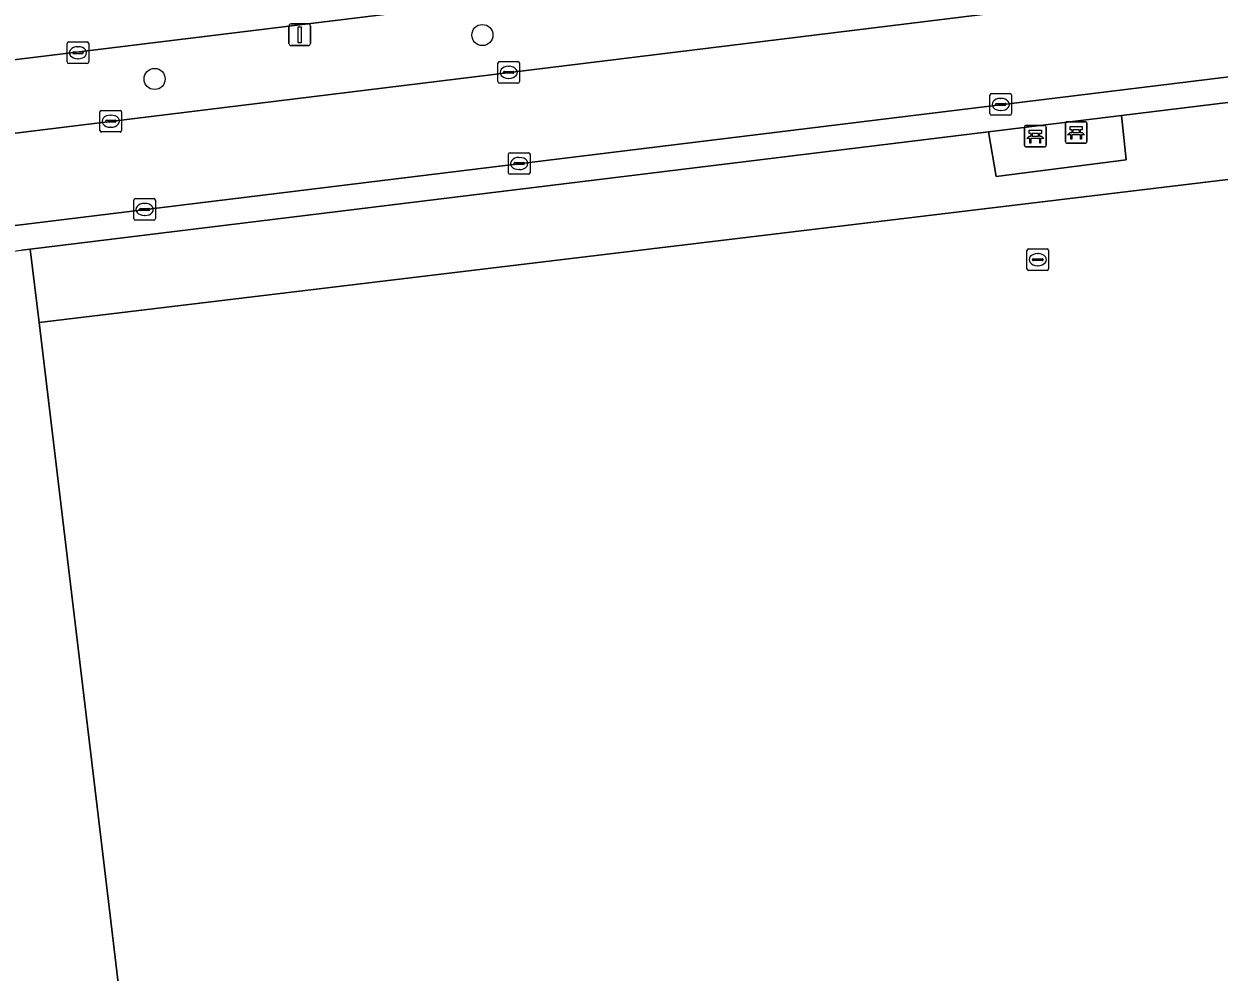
# Model space of a CAD drawing. Extents: x 161477 to 163040, y 383680 to 384871.
# Drawn here: x 162310 to 162365.3, y 384028.1 to 384072 of the extents above; entities that cross this region are included whole.
import ezdxf

# ---------------------------------------------------------------- set-up
doc = ezdxf.new("R2010")
doc.units = 0
for name, color, linetype in [('IMGEO_Bank', 7, 'Continuous'), ('IMGEO_Berm_groen', 7, 'Continuous'), ('IMGEO_Boom', 7, 'Continuous'), ('IMGEO_Erf', 7, 'Continuous'), ('IMGEO_Gemengd_bos', 7, 'Continuous'), ('IMGEO_Groenvoorziening', 7, 'Continuous'), ('IMGEO_Kolk', 7, 'Continuous'), ('IMGEO_Lichtmast', 7, 'Continuous'), ('IMGEO_Rijbaan_lokaal_gesloten', 7, 'Continuous'), ('IMGEO_Rioolput', 7, 'Continuous'), ('IMGEO_Voetpad_open', 7, 'Continuous')]:
    doc.layers.add(name, color=color, linetype=linetype)

msp = doc.modelspace()

# ---------------------------------------------------------------- linework, layer by layer
at = {"layer": 'IMGEO_Bank'}
for p, q in [((162356.311, 384066.334), (162356.311, 384067.175)), ((162356.311, 384067.175), (162356.311, 384066.334)), ((162356.386, 384067.259), (162357.227, 384067.259)), ((162357.227, 384067.259), (162356.386, 384067.259)), ((162357.311, 384067.184), (162357.311, 384066.343)), ((162357.311, 384066.343), (162357.311, 384067.184)), ((162358.202, 384066.506), (162358.202, 384067.347)), ((162358.202, 384067.347), (162358.202, 384066.506)), ((162358.277, 384067.431), (162359.118, 384067.431)), ((162359.118, 384067.431), (162358.277, 384067.431)), ((162358.511, 384066.937), (162358.511, 384067.043)), ((162358.555, 384067.043), (162358.555, 384066.937)), ((162358.843, 384067.049), (162358.561, 384067.049)), ((162358.561, 384066.931), (162358.843, 384066.931)), ((162358.849, 384066.937), (162358.849, 384067.043)), ((162358.893, 384067.043), (162358.893, 384066.937)), ((162359.202, 384067.356), (162359.202, 384066.515)), ((162359.202, 384066.515), (162359.202, 384067.356)), ((162357.008, 384066.657), (162356.615, 384066.657)), ((162356.62, 384066.765), (162356.62, 384066.871)), ((162356.664, 384066.871), (162356.664, 384066.765)), ((162356.952, 384066.877), (162356.67, 384066.877)), ((162356.67, 384066.759), (162356.952, 384066.759)), ((162356.958, 384066.765), (162356.958, 384066.871)), ((162357.002, 384066.871), (162357.002, 384066.765)), ((162359.127, 384066.431), (162358.286, 384066.431)), ((162358.286, 384066.431), (162359.127, 384066.431)), ((162358.899, 384066.829), (162358.506, 384066.829)), ((162357.236, 384066.259), (162356.395, 384066.259)), ((162356.395, 384066.259), (162357.236, 384066.259))]:
    msp.add_line(p, q, dxfattribs=at)
for points in [[(162356.614, 384066.877), (162356.528, 384066.877), (162356.528, 384067.038), (162357.091, 384067.038), (162357.091, 384066.877), (162357.008, 384066.877)], [(162358.449, 384066.829), (162358.307, 384066.829), (162358.419, 384066.931), (162358.505, 384066.931)], [(162358.505, 384067.049), (162358.419, 384067.049), (162358.419, 384067.21), (162358.982, 384067.21), (162358.982, 384067.049), (162358.899, 384067.049)], [(162358.899, 384066.931), (162358.982, 384066.931), (162359.094, 384066.829), (162358.955, 384066.829)], [(162356.558, 384066.657), (162356.416, 384066.657), (162356.528, 384066.759), (162356.614, 384066.759)], [(162356.608, 384066.65), (162356.608, 384066.443), (162356.565, 384066.443), (162356.565, 384066.65)], [(162357.008, 384066.759), (162357.091, 384066.759), (162357.203, 384066.657), (162357.064, 384066.657)], [(162357.058, 384066.65), (162357.058, 384066.443), (162357.014, 384066.443), (162357.014, 384066.65)], [(162358.499, 384066.822), (162358.499, 384066.615), (162358.456, 384066.615), (162358.456, 384066.822)], [(162358.949, 384066.822), (162358.949, 384066.615), (162358.905, 384066.615), (162358.905, 384066.822)]]:
    msp.add_lwpolyline(points, dxfattribs=at)
for centre, radius, start, end in [((162356.389, 384067.181), 0.0779, 92.4484, 184.2845), ((162356.389, 384067.181), 0.0779, 92.4484, 184.2845), ((162357.233, 384067.181), 0.0779, 2.4484, 94.2845), ((162357.233, 384067.181), 0.0779, 2.4484, 94.2845), ((162358.28, 384067.353), 0.0779, 92.4484, 184.2845), ((162358.28, 384067.353), 0.0779, 92.4484, 184.2845), ((162358.504, 384067.042), 0.00671, 2.8957, 87.1043), ((162358.504, 384066.938), 0.00671, 272.8957, 357.1043), ((162358.561, 384067.042), 0.00671, 92.8957, 177.1043), ((162358.561, 384066.938), 0.00671, 182.8957, 267.1043), ((162358.843, 384067.042), 0.00671, 2.8957, 87.1043), ((162358.843, 384066.938), 0.00671, 272.8957, 357.1043), ((162358.9, 384067.042), 0.00671, 92.8957, 177.1043), ((162358.9, 384066.938), 0.00671, 182.8957, 267.1043), ((162359.124, 384067.353), 0.0779, 2.4484, 94.2845), ((162359.124, 384067.353), 0.0779, 2.4484, 94.2845), ((162356.389, 384066.337), 0.0779, 182.4484, 274.2845), ((162356.389, 384066.337), 0.0779, 182.4484, 274.2845), ((162356.558, 384066.65), 0.00671, 2.8957, 87.1043), ((162356.615, 384066.65), 0.00671, 92.8957, 177.1043), ((162356.613, 384066.87), 0.00671, 2.8957, 87.1043), ((162356.613, 384066.766), 0.00671, 272.8957, 357.1043), ((162356.67, 384066.87), 0.00671, 92.8957, 177.1043), ((162356.67, 384066.766), 0.00671, 182.8957, 267.1043), ((162356.952, 384066.87), 0.00671, 2.8957, 87.1043), ((162356.952, 384066.766), 0.00671, 272.8957, 357.1043), ((162357.009, 384066.87), 0.00671, 92.8957, 177.1043), ((162357.009, 384066.766), 0.00671, 182.8957, 267.1043), ((162357.007, 384066.65), 0.00671, 2.8957, 87.1043), ((162357.064, 384066.65), 0.00671, 92.8957, 177.1043), ((162357.233, 384066.337), 0.0779, 272.4484, 4.2845), ((162357.233, 384066.337), 0.0779, 272.4484, 4.2845), ((162358.28, 384066.509), 0.0779, 182.4484, 274.2845), ((162358.28, 384066.509), 0.0779, 182.4484, 274.2845), ((162358.449, 384066.822), 0.00671, 2.8957, 87.1043), ((162358.506, 384066.822), 0.00671, 92.8957, 177.1043), ((162358.898, 384066.822), 0.00671, 2.8957, 87.1043), ((162358.955, 384066.822), 0.00671, 92.8957, 177.1043), ((162359.124, 384066.509), 0.0779, 272.4484, 4.2845), ((162359.124, 384066.509), 0.0779, 272.4484, 4.2845)]:
    msp.add_arc(centre, radius, start, end, dxfattribs=at)
at = {"layer": 'IMGEO_Berm_groen'}
for points in [[(162534.962, 384097.975), (162500, 384093.468), (162481.264, 384091.095), (162457.811, 384088.372), (162442.901, 384086.436), (162402.758, 384081.663), (162381.895, 384078.899), (162368.059, 384077.415), (162337.394, 384073.713), (162307.499, 384070.04), (162248.941, 384062.845), (162201.441, 384057.009), (162179.625, 384054.308), (162139.298, 384049.588), (162134.982, 384048.963), (162131.051, 384048.617), (162073.42, 384041.498), (162051.67, 384038.989), (162036.516, 384037.016), (162009.54, 384033.893)], [(162260.044, 384060.826), (162395.867, 384077.5), (162517.624, 384092.325)]]:
    msp.add_lwpolyline(points, dxfattribs=at)
at = {"layer": 'IMGEO_Boom'}
for centre in [(162331.222, 384071.442), (162316.049, 384069.409)]:
    msp.add_circle(centre, 0.489, dxfattribs=at)
at = {"layer": 'IMGEO_Erf'}
msp.add_lwpolyline([(162294.559, 384008.379), (162315.789, 384010.934), (162316.345, 384011.001), (162313.868, 384031.718), (162310.701, 384058.13), (162310.294, 384061.528), (162309.894, 384061.479)], dxfattribs=at)
at = {"layer": 'IMGEO_Gemengd_bos'}
msp.add_lwpolyline([(162392.664, 384067.992), (162310.701, 384058.13), (162313.868, 384031.718), (162316.345, 384011.001), (162315.789, 384010.934), (162316.21, 384007.328), (162316.335, 384006.255), (162335.031, 384010.304), (162343.856, 384012.47), (162372.828, 384018.895), (162397.687, 384024.408), (162396.815, 384031.439), (162393.178, 384063.468)], close=True, dxfattribs=at)
at = {"layer": 'IMGEO_Groenvoorziening'}
msp.add_lwpolyline([(162354.651, 384066.958), (162310.294, 384061.528), (162310.701, 384058.13), (162392.664, 384067.992), (162392.628, 384068.312), (162392.205, 384071.555), (162360.797, 384067.71), (162361.016, 384065.658), (162355.001, 384064.896)], close=True, dxfattribs=at)
at = {"layer": 'IMGEO_Kolk'}
for p, q in [((162312, 384070.196), (162312, 384071.048)), ((162312.075, 384071.122), (162312.927, 384071.122)), ((162312.488, 384070.902), (162312.513, 384070.902)), ((162313.001, 384071.048), (162313.001, 384070.196)), ((162312.259, 384070.616), (162312.259, 384070.628)), ((162312.697, 384070.579), (162312.299, 384070.579)), ((162312.302, 384070.665), (162312.7, 384070.665)), ((162312.511, 384070.342), (162312.486, 384070.342)), ((162312.743, 384070.628), (162312.743, 384070.616)), ((162332.016, 384070.214), (162332.868, 384070.214)), ((162312.927, 384070.122), (162312.075, 384070.122)), ((162331.941, 384069.288), (162331.941, 384070.14)), ((162332.2, 384069.708), (162332.2, 384069.72)), ((162332.638, 384069.671), (162332.24, 384069.671)), ((162332.243, 384069.757), (162332.641, 384069.757)), ((162332.429, 384069.994), (162332.454, 384069.994)), ((162332.684, 384069.72), (162332.684, 384069.708)), ((162332.942, 384070.14), (162332.942, 384069.288)), ((162332.868, 384069.214), (162332.016, 384069.214)), ((162332.452, 384069.434), (162332.427, 384069.434)), ((162354.71, 384067.803), (162354.71, 384068.655)), ((162354.785, 384068.729), (162355.637, 384068.729)), ((162355.711, 384068.655), (162355.711, 384067.803)), ((162354.969, 384068.223), (162354.969, 384068.235)), ((162355.407, 384068.186), (162355.009, 384068.186)), ((162355.012, 384068.272), (162355.41, 384068.272)), ((162355.198, 384068.509), (162355.223, 384068.509)), ((162355.453, 384068.235), (162355.453, 384068.223)), ((162313.522, 384067.027), (162313.522, 384067.879)), ((162313.597, 384067.953), (162314.449, 384067.953)), ((162313.781, 384067.447), (162313.781, 384067.459)), ((162313.824, 384067.496), (162314.222, 384067.496)), ((162314.01, 384067.733), (162314.035, 384067.733)), ((162314.265, 384067.459), (162314.265, 384067.447)), ((162314.523, 384067.879), (162314.523, 384067.027)), ((162355.637, 384067.729), (162354.785, 384067.729)), ((162355.221, 384067.949), (162355.196, 384067.949)), ((162314.449, 384066.953), (162313.597, 384066.953)), ((162314.219, 384067.41), (162313.821, 384067.41)), ((162314.033, 384067.173), (162314.008, 384067.173)), ((162332.424, 384065.069), (162332.424, 384065.921)), ((162332.499, 384065.995), (162333.351, 384065.995)), ((162333.425, 384065.921), (162333.425, 384065.069)), ((162332.683, 384065.489), (162332.683, 384065.501)), ((162333.121, 384065.452), (162332.723, 384065.452)), ((162332.726, 384065.538), (162333.124, 384065.538)), ((162332.912, 384065.775), (162332.937, 384065.775)), ((162333.167, 384065.501), (162333.167, 384065.489)), ((162333.351, 384064.995), (162332.499, 384064.995)), ((162332.935, 384065.215), (162332.91, 384065.215)), ((162315.089, 384062.942), (162315.089, 384063.794)), ((162315.164, 384063.868), (162316.016, 384063.868)), ((162315.577, 384063.648), (162315.602, 384063.648)), ((162316.09, 384063.794), (162316.09, 384062.942)), ((162315.348, 384063.362), (162315.348, 384063.374)), ((162315.786, 384063.325), (162315.388, 384063.325)), ((162315.391, 384063.411), (162315.789, 384063.411)), ((162315.6, 384063.088), (162315.575, 384063.088)), ((162315.832, 384063.374), (162315.832, 384063.362)), ((162316.016, 384062.868), (162315.164, 384062.868))]:
    msp.add_line(p, q, dxfattribs=at)
for points in [[(162312, 384070.196), (162312, 384071.048)], [(162312.075, 384071.122), (162312.927, 384071.122)], [(162313.001, 384071.048), (162313.001, 384070.196)], [(162332.016, 384070.214), (162332.868, 384070.214)], [(162312.927, 384070.122), (162312.075, 384070.122)], [(162331.941, 384069.288), (162331.941, 384070.14)], [(162332.942, 384070.14), (162332.942, 384069.288)], [(162332.868, 384069.214), (162332.016, 384069.214)], [(162354.71, 384067.803), (162354.71, 384068.655)], [(162354.785, 384068.729), (162355.637, 384068.729)], [(162355.711, 384068.655), (162355.711, 384067.803)], [(162313.522, 384067.027), (162313.522, 384067.879)], [(162313.597, 384067.953), (162314.449, 384067.953)], [(162314.523, 384067.879), (162314.523, 384067.027)], [(162355.637, 384067.729), (162354.785, 384067.729)], [(162314.449, 384066.953), (162313.597, 384066.953)], [(162332.424, 384065.069), (162332.424, 384065.921)], [(162332.499, 384065.995), (162333.351, 384065.995)], [(162333.425, 384065.921), (162333.425, 384065.069)], [(162333.351, 384064.995), (162332.499, 384064.995)], [(162315.089, 384062.942), (162315.089, 384063.794)], [(162315.164, 384063.868), (162316.016, 384063.868)], [(162316.09, 384063.794), (162316.09, 384062.942)], [(162316.016, 384062.868), (162315.164, 384062.868)]]:
    msp.add_lwpolyline(points, dxfattribs=at)
for centre, radius, start, end in [((162312.077, 384071.046), 0.0765, 91.552, 178.448), ((162312.077, 384071.046), 0.0765, 91.552, 178.448), ((162312.925, 384071.046), 0.0765, 1.552, 88.448), ((162312.925, 384071.046), 0.0765, 1.552, 88.448), ((162312.299, 384070.625), 0.0403, 85.8775, 175.7526), ((162312.296, 384070.615), 0.0366, 178.938, 274.7102), ((162312.7, 384070.622), 0.043, 264.8664, 352.4533), ((162312.704, 384070.627), 0.0386, 1.7309, 96.639), ((162332.018, 384070.138), 0.0765, 91.552, 178.448), ((162332.018, 384070.138), 0.0765, 91.552, 178.448), ((162332.866, 384070.138), 0.0765, 1.552, 88.448), ((162332.866, 384070.138), 0.0765, 1.552, 88.448), ((162312.077, 384070.198), 0.0765, 181.552, 268.448), ((162312.077, 384070.198), 0.0765, 181.552, 268.448), ((162312.925, 384070.198), 0.0765, 271.552, 358.448), ((162312.925, 384070.198), 0.0765, 271.552, 358.448), ((162332.24, 384069.717), 0.0403, 85.8775, 175.7526), ((162332.237, 384069.707), 0.0366, 178.938, 274.7102), ((162332.641, 384069.714), 0.043, 264.8664, 352.4533), ((162332.645, 384069.719), 0.0386, 1.7309, 96.639), ((162332.018, 384069.29), 0.0765, 181.552, 268.448), ((162332.018, 384069.29), 0.0765, 181.552, 268.448), ((162332.866, 384069.29), 0.0765, 271.552, 358.448), ((162332.866, 384069.29), 0.0765, 271.552, 358.448), ((162354.787, 384068.653), 0.0765, 91.552, 178.448), ((162354.787, 384068.653), 0.0765, 91.552, 178.448), ((162355.635, 384068.653), 0.0765, 1.552, 88.448), ((162355.635, 384068.653), 0.0765, 1.552, 88.448), ((162355.009, 384068.232), 0.0403, 85.8775, 175.7526), ((162355.006, 384068.222), 0.0366, 178.938, 274.7102), ((162355.41, 384068.229), 0.043, 264.8664, 352.4533), ((162355.414, 384068.234), 0.0386, 1.7309, 96.639), ((162313.599, 384067.877), 0.0765, 91.552, 178.448), ((162313.599, 384067.877), 0.0765, 91.552, 178.448), ((162313.821, 384067.456), 0.0403, 85.8775, 175.7526), ((162313.818, 384067.446), 0.0366, 178.938, 274.7102), ((162314.222, 384067.453), 0.043, 264.8664, 352.4533), ((162314.226, 384067.458), 0.0386, 1.7309, 96.639), ((162314.447, 384067.877), 0.0765, 1.552, 88.448), ((162314.447, 384067.877), 0.0765, 1.552, 88.448), ((162354.787, 384067.805), 0.0765, 181.552, 268.448), ((162354.787, 384067.805), 0.0765, 181.552, 268.448), ((162355.635, 384067.805), 0.0765, 271.552, 358.448), ((162355.635, 384067.805), 0.0765, 271.552, 358.448), ((162313.599, 384067.029), 0.0765, 181.552, 268.448), ((162313.599, 384067.029), 0.0765, 181.552, 268.448), ((162314.447, 384067.029), 0.0765, 271.552, 358.448), ((162314.447, 384067.029), 0.0765, 271.552, 358.448), ((162332.501, 384065.919), 0.0765, 91.552, 178.448), ((162332.501, 384065.919), 0.0765, 91.552, 178.448), ((162333.349, 384065.919), 0.0765, 1.552, 88.448), ((162333.349, 384065.919), 0.0765, 1.552, 88.448), ((162332.723, 384065.498), 0.0403, 85.8775, 175.7526), ((162332.72, 384065.488), 0.0366, 178.938, 274.7102), ((162333.124, 384065.495), 0.043, 264.8664, 352.4533), ((162333.128, 384065.5), 0.0386, 1.7309, 96.639), ((162332.501, 384065.071), 0.0765, 181.552, 268.448), ((162332.501, 384065.071), 0.0765, 181.552, 268.448), ((162333.349, 384065.071), 0.0765, 271.552, 358.448), ((162333.349, 384065.071), 0.0765, 271.552, 358.448), ((162315.166, 384063.792), 0.0765, 91.552, 178.448), ((162315.166, 384063.792), 0.0765, 91.552, 178.448), ((162316.014, 384063.792), 0.0765, 1.552, 88.448), ((162316.014, 384063.792), 0.0765, 1.552, 88.448), ((162315.388, 384063.371), 0.0403, 85.8775, 175.7526), ((162315.385, 384063.361), 0.0366, 178.938, 274.7102), ((162315.789, 384063.368), 0.043, 264.8664, 352.4533), ((162315.793, 384063.373), 0.0386, 1.7309, 96.639), ((162315.166, 384062.944), 0.0765, 181.552, 268.448), ((162315.166, 384062.944), 0.0765, 181.552, 268.448), ((162316.014, 384062.944), 0.0765, 271.552, 358.448), ((162316.014, 384062.944), 0.0765, 271.552, 358.448)]:
    msp.add_arc(centre, radius, start, end, dxfattribs=at)
for centre, major_axis, ratio, start_param, end_param in [((162312.487, 384070.622), (-0.387, 0.002), 0.722429, 4.712389, 7.853982), ((162312.512, 384070.622), (-0.39, 0.002), 0.717154, 1.570796, 4.712389), ((162332.428, 384069.714), (-0.387, 0.002), 0.722429, 4.712389, 7.853982), ((162332.453, 384069.714), (-0.39, 0.002), 0.717154, 1.570796, 4.712389), ((162355.197, 384068.229), (-0.387, 0.002), 0.722429, 4.712389, 7.853982), ((162355.222, 384068.229), (-0.39, 0.002), 0.717154, 1.570796, 4.712389), ((162314.009, 384067.453), (-0.387, 0.002), 0.722429, 4.712389, 7.853982), ((162314.034, 384067.453), (-0.39, 0.002), 0.717154, 1.570796, 4.712389), ((162332.911, 384065.495), (-0.387, 0.002), 0.722429, 4.712389, 7.853982), ((162332.936, 384065.495), (-0.39, 0.002), 0.717154, 1.570796, 4.712389), ((162315.576, 384063.368), (-0.387, 0.002), 0.722429, 4.712389, 7.853982), ((162315.601, 384063.368), (-0.39, 0.002), 0.717154, 1.570796, 4.712389)]:
    msp.add_ellipse(centre, major_axis=major_axis, ratio=ratio, start_param=start_param, end_param=end_param, dxfattribs=at)
at = {"layer": 'IMGEO_Lichtmast'}
for p, q in [((162322.37, 384071.953), (162323.16, 384071.953)), ((162323.16, 384071.953), (162322.37, 384071.953)), ((162322.27, 384071.053), (162322.27, 384071.853)), ((162322.27, 384071.853), (162322.27, 384071.053)), ((162323.26, 384071.853), (162323.26, 384071.053)), ((162323.26, 384071.053), (162323.26, 384071.853)), ((162323.16, 384070.953), (162322.37, 384070.953)), ((162322.37, 384070.953), (162323.16, 384070.953))]:
    msp.add_line(p, q, dxfattribs=at)
msp.add_lwpolyline([(162322.69, 384071.828), (162322.84, 384071.828), (162322.84, 384071.078), (162322.69, 384071.078), (162322.69, 384071.828)], dxfattribs=at)
for centre, start, end in [((162322.37, 384071.853), 90, 180), ((162322.37, 384071.853), 90, 180), ((162323.16, 384071.853), 0, 90), ((162323.16, 384071.853), 360, 90), ((162322.37, 384071.053), 180, 270), ((162322.37, 384071.053), 180, 270), ((162323.16, 384071.053), 270, 0), ((162323.16, 384071.053), 270, 0)]:
    msp.add_arc(centre, 0.1, start, end, dxfattribs=at)
at = {"layer": 'IMGEO_Rijbaan_lokaal_gesloten'}
for points in [[(162523.472, 384100.182), (162436.622, 384089.378), (162328.972, 384076.274), (162307.132, 384073.594), (162263.747, 384068.271), (162248.391, 384066.39), (162248.941, 384062.845), (162307.499, 384070.04), (162337.394, 384073.713), (162368.059, 384077.415), (162381.895, 384078.899), (162402.758, 384081.663), (162442.901, 384086.436), (162457.811, 384088.372), (162481.264, 384091.095), (162500, 384093.468), (162534.962, 384097.975)], [(162517.624, 384092.325), (162395.867, 384077.5), (162260.044, 384060.826)], [(162261.855, 384056.776), (162395.494, 384073.171), (162405.589, 384074.388), (162472.495, 384082.536)]]:
    msp.add_lwpolyline(points, dxfattribs=at)
at = {"layer": 'IMGEO_Rioolput'}
for p, q in [((162356.426, 384060.617), (162356.426, 384061.469)), ((162356.501, 384061.543), (162357.353, 384061.543)), ((162357.427, 384061.469), (162357.427, 384060.617)), ((162356.685, 384061.037), (162356.685, 384061.049)), ((162357.123, 384061), (162356.725, 384061)), ((162356.728, 384061.086), (162357.126, 384061.086)), ((162356.914, 384061.323), (162356.939, 384061.323)), ((162357.169, 384061.049), (162357.169, 384061.037)), ((162357.353, 384060.543), (162356.501, 384060.543)), ((162356.937, 384060.763), (162356.912, 384060.763))]:
    msp.add_line(p, q, dxfattribs=at)
for points in [[(162356.426, 384060.617), (162356.426, 384061.469)], [(162356.501, 384061.543), (162357.353, 384061.543)], [(162357.427, 384061.469), (162357.427, 384060.617)], [(162357.353, 384060.543), (162356.501, 384060.543)]]:
    msp.add_lwpolyline(points, dxfattribs=at)
for centre, radius, start, end in [((162356.503, 384061.467), 0.0765, 91.552, 178.448), ((162356.503, 384061.467), 0.0765, 91.552, 178.448), ((162357.351, 384061.467), 0.0765, 1.552, 88.448), ((162357.351, 384061.467), 0.0765, 1.552, 88.448), ((162356.725, 384061.046), 0.0403, 85.8775, 175.7526), ((162356.722, 384061.036), 0.0366, 178.938, 274.7102), ((162357.126, 384061.043), 0.043, 264.8664, 352.4533), ((162357.13, 384061.048), 0.0386, 1.7309, 96.639), ((162356.503, 384060.619), 0.0765, 181.552, 268.448), ((162356.503, 384060.619), 0.0765, 181.552, 268.448), ((162357.351, 384060.619), 0.0765, 271.552, 358.448), ((162357.351, 384060.619), 0.0765, 271.552, 358.448)]:
    msp.add_arc(centre, radius, start, end, dxfattribs=at)
for centre, major_axis, ratio, start_param, end_param in [((162356.913, 384061.043), (-0.387, 0.002), 0.722429, 4.712389, 7.853982), ((162356.938, 384061.043), (-0.39, 0.002), 0.717154, 1.570796, 4.712389)]:
    msp.add_ellipse(centre, major_axis=major_axis, ratio=ratio, start_param=start_param, end_param=end_param, dxfattribs=at)
at = {"layer": 'IMGEO_Voetpad_open'}
for points in [[(162392.205, 384071.555), (162395.649, 384071.966), (162395.868, 384071.977), (162404.186, 384073.024), (162404.569, 384073.071), (162405.715, 384073.213), (162472.321, 384081.307), (162472.615, 384081.343), (162472.495, 384082.536), (162405.589, 384074.388), (162395.494, 384073.171), (162261.855, 384056.776)], [(162260.411, 384055.33), (162263.356, 384055.782), (162272.804, 384056.938), (162274.037, 384057.089), (162287.358, 384058.72), (162288.522, 384058.862), (162304.416, 384060.808), (162309.894, 384061.479), (162310.294, 384061.528), (162354.651, 384066.958), (162360.797, 384067.71), (162392.205, 384071.555)]]:
    msp.add_lwpolyline(points, dxfattribs=at)
msp.add_lwpolyline([(162360.797, 384067.71), (162354.651, 384066.958), (162355.001, 384064.896), (162361.016, 384065.658)], close=True, dxfattribs=at)

doc.saveas('drawing.dxf')
